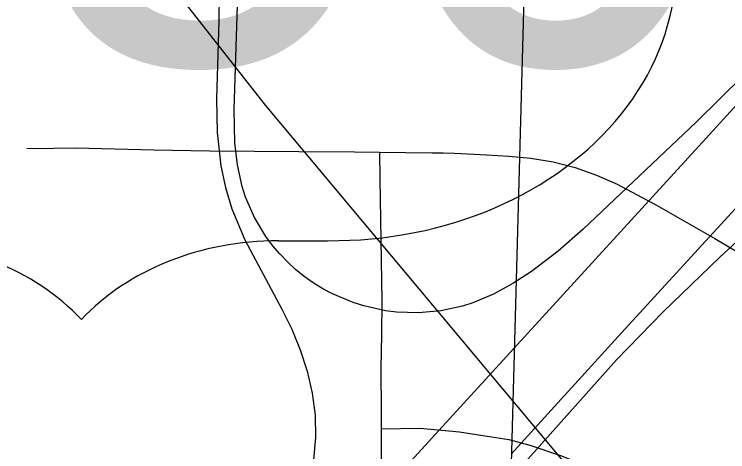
# Model space of a CAD drawing. Extents: x 0 to 34, y 0 to 22.
# Drawn here: x 11.1604 to 11.3594, y 16.8621 to 16.984 of the extents above; entities that cross this region are included whole.
import ezdxf

# ---------------------------------------------------------------- set-up
doc = ezdxf.new("R2010")
doc.units = 0
for name, color, linetype in [('GM_X_City_Street', 7, 'Continuous'), ('GM_X_Corporation', 7, 'Continuous'), ('GM_X_Interchange_Ramps', 7, 'Continuous'), ('GM_X_Interstate_Route', 7, 'Continuous'), ('GM_X_Rail_Line', 7, 'Continuous'), ('GM_X_US_Shield', 7, 'Continuous')]:
    doc.layers.add(name, color=color, linetype=linetype)

msp = doc.modelspace()

# ---------------------------------------------------------------- linework, layer by layer
at = {"layer": 'GM_X_City_Street'}
for points in [[(11.16395, 16.9466), (11.17134, 16.94666), (11.17758, 16.94672), (11.19937, 16.94618), (11.2149, 16.9459), (11.23975, 16.94574), (11.2553, 16.94564), (11.26231, 16.94556), (11.27697, 16.94538), (11.28003, 16.94535), (11.28312, 16.94529), (11.2922, 16.9448), (11.29831, 16.94442), (11.30453, 16.9439), (11.31075, 16.94288), (11.31684, 16.94125), (11.32277, 16.93914), (11.32853, 16.9366), (11.33956, 16.93074), (11.3558, 16.92149), (11.36516, 16.91588)], [(11.26231, 16.94556), (11.26242, 16.93825), (11.26294, 16.90403), (11.26288, 16.8947), (11.26261, 16.88536), (11.26272, 16.87293), (11.26275, 16.86849), (11.26279, 16.86361), (11.26253, 16.84499)], [(11.26275, 16.86849), (11.27364, 16.8686), (11.28464, 16.8676), (11.29227, 16.86645), (11.29833, 16.86546), (11.30425, 16.86391), (11.31302, 16.86093), (11.31876, 16.85863), (11.32433, 16.85596), (11.33774, 16.84829), (11.38265, 16.82158), (11.41188, 16.80417), (11.42005, 16.7998), (11.42575, 16.79739), (11.43164, 16.79555), (11.43768, 16.7942), (11.4438, 16.7933), (11.44997, 16.7928), (11.45679, 16.79266), (11.47389, 16.7924)]]:
    msp.add_lwpolyline(points, dxfattribs=at)
at = {"layer": 'GM_X_Corporation'}
msp.add_lwpolyline([(10.9467, 17.07385), (11.01444, 17.05488), (11.09019, 17.03821), (11.11771, 17.03366), (11.13425, 17.03229), (11.20107, 17.02808), (11.24342, 17.02611), (11.30352, 17.02611), (11.29569, 16.73591), (11.1267, 16.73355), (11.12518, 16.73356), (10.94395, 16.54727)], dxfattribs=at)
at = {"layer": 'GM_X_Interchange_Ramps'}
for points in [[(11.21854, 17.04135), (11.21852, 17.04034), (11.21836, 17.03338), (11.21812, 17.02278), (11.21799, 17.0166), (11.21773, 17.00408), (11.21752, 16.98227), (11.21684, 16.96042), (11.21702, 16.95104), (11.218, 16.94174), (11.21932, 16.93568), (11.22111, 16.92973), (11.22477, 16.92114), (11.23509, 16.90183), (11.23782, 16.89622), (11.2402, 16.89042), (11.24213, 16.8845), (11.24353, 16.87842), (11.24433, 16.87225), (11.24445, 16.86603), (11.24391, 16.85983)], [(11.36385, 16.96697), (11.35064, 16.9539), (11.31912, 16.92408), (11.31211, 16.91796), (11.30471, 16.91233), (11.2995, 16.90898), (11.29404, 16.90601), (11.28833, 16.9036), (11.28539, 16.90266), (11.27936, 16.90131), (11.27319, 16.90077), (11.267, 16.90099), (11.26393, 16.90138), (11.25787, 16.90271), (11.25491, 16.90365), (11.24919, 16.90604), (11.24645, 16.90749), (11.24381, 16.90911), (11.24128, 16.9109), (11.23887, 16.91285), (11.2366, 16.91495), (11.23445, 16.9172), (11.23246, 16.91957), (11.23061, 16.92206), (11.22741, 16.92736), (11.22495, 16.93303), (11.22397, 16.93597), (11.22265, 16.942), (11.22198, 16.94814), (11.22177, 16.95744), (11.22322, 17.00394)], [(11.2326, 16.78894), (11.23946, 16.79356), (11.24334, 16.7967), (11.24817, 16.80103), (11.25619, 16.80858), (11.27679, 16.82991), (11.32841, 16.88766), (11.34142, 16.90105), (11.35711, 16.91619), (11.37544, 16.93306), (11.38722, 16.94326), (11.39461, 16.94899), (11.39971, 16.95255), (11.40774, 16.95733), (11.41333, 16.96005), (11.41907, 16.96244), (11.42799, 16.96514), (11.43714, 16.96686), (11.44643, 16.96784), (11.4651, 16.9692), (11.47439, 16.97035), (11.48049, 16.97149), (11.48222, 16.97193)]]:
    msp.add_lwpolyline(points, dxfattribs=at)
at = {"layer": 'GM_X_Interstate_Route'}
for points in [[(11.29904, 16.86142), (11.33071, 16.89621), (11.37693, 16.9466), (11.4379, 17.01298), (11.45251, 17.02911)], [(10.99342, 16.55622), (11.02121, 16.58559), (11.07357, 16.64301), (11.0817, 16.65187), (11.18033, 16.76015), (11.1898, 16.77051), (11.22854, 16.81289), (11.27881, 16.868), (11.35434, 16.95052), (11.3941, 16.99417), (11.41022, 17.01168)]]:
    msp.add_lwpolyline(points, dxfattribs=at)
at = {"layer": 'GM_X_Rail_Line'}
msp.add_lwpolyline([(11.5404, 16.58588), (11.5289, 16.59949), (11.47615, 16.66515), (11.23045, 16.95868), (11.14555, 17.06682), (11.05936, 17.202), (10.82267, 17.57278), (10.58241, 17.95067), (10.55771, 17.98519), (10.53195, 18.01693), (10.49586, 18.04922), (10.46339, 18.07022), (10.40587, 18.10319), (10.33515, 18.13607), (9.84034, 18.32542), (9.78395, 18.33453), (9.71118, 18.33271), (9.60384, 18.3127), (9.54745, 18.31998), (9.51652, 18.33454), (9.49833, 18.35275), (9.46923, 18.3928), (9.27641, 18.74777), (9.2289, 18.83958)], dxfattribs=at)
at = {"layer": 'GM_X_US_Shield'}
msp.add_line((11.23408, 16.92088), (11.24781, 16.92088), dxfattribs=at)
for centre, major_axis, start_param, end_param in [((11.24888, 16.99778), (-0.09613, 0), 1.559657, 3.580859), ((11.12421, 16.86595), (-0.06866, 0), 3.785094, 4.712389), ((11.23408, 16.86595), (-0.06866, 0), 4.712389, 5.639684)]:
    msp.add_ellipse(centre, major_axis=major_axis, ratio=0.8, start_param=start_param, end_param=end_param, dxfattribs=at)

# ---------------------------------------------------------------- texts
msp.add_text('250', height=0.131836, dxfattribs=at).set_placement((11.06639, 16.97032))

doc.saveas('drawing.dxf')
